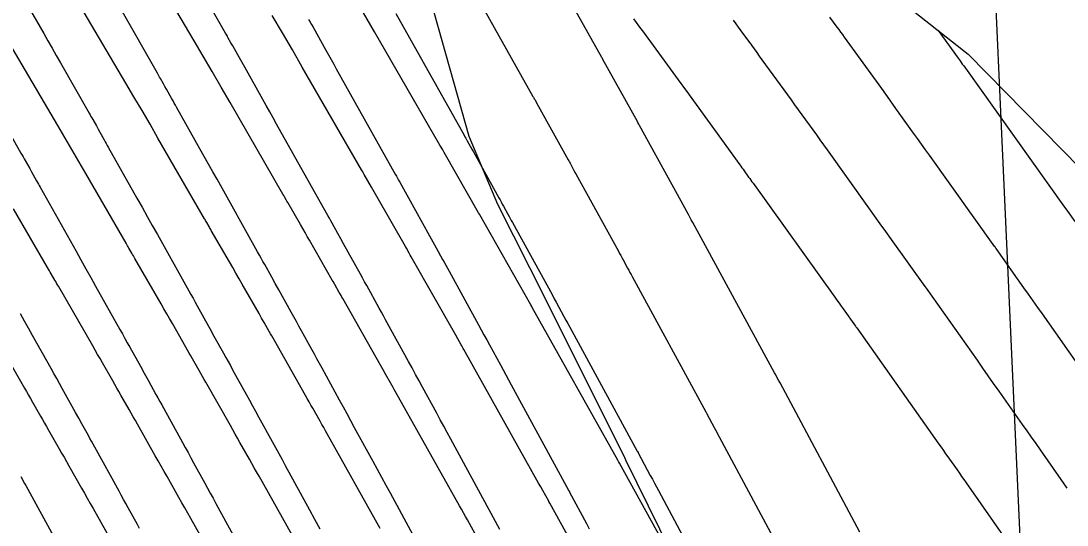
# Model space of a CAD drawing. Extents: x 954385 to 988206, y 1868364 to 1924553.
# Drawn here: x 957767.33 to 957806.46, y 1920022.96 to 1920041.81 of the extents above; entities that cross this region are included whole.
import ezdxf

# ---------------------------------------------------------------- set-up
doc = ezdxf.new("R2010")
doc.units = 0
for name, color, linetype in [('16', 7, 'Continuous'), ('24', 7, 'Continuous'), ('26', 7, 'Continuous'), ('6', 7, 'Continuous'), ('7', 7, 'Continuous'), ('Default', 7, 'Continuous')]:
    doc.layers.add(name, color=color, linetype=linetype)

msp = doc.modelspace()

# ---------------------------------------------------------------- linework, layer by layer
at = {"layer": '16'}
for points in [[(957784.467, 1920022.359), (957784.026, 1920023.146), (957783.952, 1920023.28), (957783.877, 1920023.413), (957783.803, 1920023.546), (957783.728, 1920023.679), (957781.341, 1920027.942), (957781.294, 1920028.024), (957781.248, 1920028.107), (957781.201, 1920028.19), (957781.155, 1920028.272), (957780.968, 1920028.602), (957780.874, 1920028.767), (957780.781, 1920028.933), (957779.367, 1920031.427), (957779.334, 1920031.485), (957779.301, 1920031.543), (957779.268, 1920031.601), (957779.235, 1920031.659), (957779.07, 1920031.949), (957779.004, 1920032.065), (957778.971, 1920032.122), (957778.123, 1920033.607), (957778.039, 1920033.754), (957777.955, 1920033.901), (957777.871, 1920034.048), (957777.786, 1920034.194), (957777.308, 1920035.024), (957777.278, 1920035.075), (957777.249, 1920035.127), (957777.189, 1920035.23), (957777.159, 1920035.281), (957777.129, 1920035.333), (957775.153, 1920038.758), (957774.818, 1920039.338), (957774.482, 1920039.916), (957774.144, 1920040.494), (957773.806, 1920041.071), (957769.848, 1920047.795)], [(957780.766, 1920022.828), (957778.787, 1920026.363), (957778.719, 1920026.483), (957778.652, 1920026.603), (957778.584, 1920026.724), (957778.516, 1920026.844), (957778.244, 1920027.324), (957778.176, 1920027.444), (957778.108, 1920027.565), (957778.04, 1920027.685), (957777.972, 1920027.805), (957776.806, 1920029.863), (957776.758, 1920029.946), (957776.711, 1920030.03), (957776.663, 1920030.114), (957776.615, 1920030.197), (957776.425, 1920030.531), (957776.33, 1920030.698), (957776.234, 1920030.865), (957775.608, 1920031.962), (957775.488, 1920032.171), (957775.369, 1920032.381), (957775.249, 1920032.59), (957775.128, 1920032.798), (957774.449, 1920033.978), (957774.427, 1920034.015), (957774.406, 1920034.051), (957774.385, 1920034.088), (957774.364, 1920034.124), (957774.279, 1920034.271), (957774.258, 1920034.307), (957774.236, 1920034.344), (957774.215, 1920034.38), (957774.194, 1920034.417), (957772.454, 1920037.434), (957772.156, 1920037.949), (957771.857, 1920038.463), (957771.557, 1920038.976), (957771.256, 1920039.489), (957767.815, 1920045.336)], [(957782.198, 1920044.189), (957784.081, 1920037.501), (957785.156, 1920034.964), (957786.947, 1920031.408), (957789.916, 1920025.455), (957789.944, 1920025.399), (957792.908, 1920019.376), (957794.351, 1920015.778), (957795.335, 1920013.061), (957797.78, 1920006.77), (957798.171, 1920005.786), (957800.253, 1920000.506), (957801.78, 1919996.588), (957802.04, 1919995.851), (957802.698, 1919994.238), (957804.444, 1919991.429), (957806.258, 1919988.563)], [(957777.804, 1920021.978), (957776.233, 1920024.784), (957776.145, 1920024.942), (957776.056, 1920025.1), (957775.967, 1920025.258), (957775.877, 1920025.415), (957775.52, 1920026.046), (957775.431, 1920026.204), (957775.342, 1920026.362), (957775.252, 1920026.519), (957775.163, 1920026.677), (957774.244, 1920028.298), (957774.182, 1920028.407), (957774.12, 1920028.517), (957774.058, 1920028.626), (957773.996, 1920028.735), (957773.747, 1920029.171), (957773.685, 1920029.281), (957773.622, 1920029.39), (957773.56, 1920029.499), (957773.498, 1920029.608), (957772.993, 1920030.493), (957772.888, 1920030.677), (957772.782, 1920030.861), (957772.677, 1920031.044), (957772.571, 1920031.228), (957771.589, 1920032.932), (957771.561, 1920032.98), (957771.534, 1920033.027), (957771.507, 1920033.075), (957771.479, 1920033.122), (957771.369, 1920033.312), (957771.341, 1920033.359), (957771.314, 1920033.407), (957771.286, 1920033.454), (957771.259, 1920033.502), (957769.754, 1920036.109), (957769.494, 1920036.56), (957769.233, 1920037.009), (957768.97, 1920037.458), (957768.707, 1920037.907), (957765.782, 1920042.877)], [(957789.983, 1920018.572), (957787.11, 1920023.779), (957787.075, 1920023.841), (957787.072, 1920023.848), (957786.846, 1920024.252), (957786.768, 1920024.39), (957786.69, 1920024.529), (957783.894, 1920029.521), (957783.869, 1920029.566), (957783.844, 1920029.611), (957783.818, 1920029.656), (957783.793, 1920029.701), (957783.666, 1920029.925), (957783.589, 1920030.06), (957781.928, 1920032.992), (957781.891, 1920033.057), (957781.855, 1920033.121), (957781.744, 1920033.315), (957781.707, 1920033.38), (957780.639, 1920035.251), (957780.59, 1920035.336), (957780.542, 1920035.421), (957780.493, 1920035.506), (957780.444, 1920035.591), (957780.168, 1920036.07), (957780.142, 1920036.114), (957780.09, 1920036.203), (957780.065, 1920036.248), (957777.852, 1920040.083), (957777.48, 1920040.727), (957777.106, 1920041.369), (957776.731, 1920042.011)], [(957792.442, 1920020.325), (957789.714, 1920025.268), (957789.677, 1920025.334), (957789.652, 1920025.379), (957786.448, 1920031.1), (957786.432, 1920031.129), (957786.398, 1920031.188), (957784.489, 1920034.557), (957784.474, 1920034.584), (957784.444, 1920034.637), (957783.154, 1920036.895), (957783.128, 1920036.941), (957783.102, 1920036.987), (957783.023, 1920037.124), (957783, 1920037.164), (957780.552, 1920041.407), (957780.142, 1920042.115)], [(957774.843, 1920021.128), (957773.679, 1920023.205), (957773.57, 1920023.4), (957773.46, 1920023.596), (957773.349, 1920023.792), (957773.239, 1920023.987), (957772.797, 1920024.768), (957772.686, 1920024.963), (957772.575, 1920025.159), (957772.465, 1920025.354), (957772.354, 1920025.549), (957771.683, 1920026.733), (957771.607, 1920026.868), (957771.53, 1920027.003), (957771.453, 1920027.138), (957771.376, 1920027.273), (957771.069, 1920027.812), (957770.992, 1920027.947), (957770.915, 1920028.081), (957770.838, 1920028.216), (957770.761, 1920028.351), (957770.376, 1920029.026), (957770.286, 1920029.183), (957770.196, 1920029.34), (957770.106, 1920029.498), (957770.015, 1920029.655), (957768.729, 1920031.886), (957768.696, 1920031.945), (957768.662, 1920032.003), (957768.628, 1920032.061), (957768.594, 1920032.12), (957768.459, 1920032.353), (957768.425, 1920032.411), (957768.391, 1920032.469), (957768.357, 1920032.528), (957768.324, 1920032.586), (957767.055, 1920034.785)], [(957765.87, 1920030.84), (957767.459, 1920028.082), (957767.534, 1920027.951), (957767.61, 1920027.82), (957767.685, 1920027.69), (957767.759, 1920027.559), (957768.058, 1920027.035), (957768.133, 1920026.904), (957768.208, 1920026.773), (957768.283, 1920026.642), (957768.357, 1920026.511), (957768.757, 1920025.811), (957768.848, 1920025.65), (957768.94, 1920025.49), (957769.031, 1920025.329), (957769.122, 1920025.169), (957769.592, 1920024.339), (957769.7, 1920024.148), (957769.809, 1920023.956), (957769.918, 1920023.764), (957770.026, 1920023.572), (957770.6, 1920022.558)]]:
    msp.add_lwpolyline(points, dxfattribs=at)
at = {"layer": '24'}
msp.add_lwpolyline([(957799.354, 1920043.259), (957802.755, 1920040.565), (957807.654, 1920035.581), (957807.696, 1920035.531), (957812.171, 1920030.21), (957814.725, 1920027.14), (957816.584, 1920024.835), (957820.886, 1920019.382), (957821.559, 1920018.522), (957824.86, 1920013.735), (957827.223, 1920010.14), (957827.224, 1920010.138), (957827.646, 1920009.464), (957828.591, 1920007.948), (957832.213, 1920002.096), (957824.937, 1919995.817), (957823.773, 1919994.85), (957823.101, 1919989.699)], dxfattribs=at)
at = {"layer": '26'}
msp.add_lwpolyline([(957807.131, 1919968.928), (957803.475, 1920049.418), (957806.708, 1920044.364), (957803.475, 1920049.418), (957800.714, 1920044.092)], dxfattribs=at)
at = {"layer": '6'}
for points in [[(957798.704, 1920022.695), (957795.719, 1920028.273), (957795.667, 1920028.37), (957795.553, 1920028.582), (957795.545, 1920028.595), (957795.538, 1920028.609), (957795.515, 1920028.649), (957795.514, 1920028.651), (957792.454, 1920034.277), (957792.401, 1920034.375), (957792.347, 1920034.472), (957792.321, 1920034.521), (957792.294, 1920034.57), (957790.461, 1920037.907), (957790.435, 1920037.954), (957790.402, 1920038.013), (957790.383, 1920038.049), (957789.097, 1920040.367), (957789.062, 1920040.429), (957789.055, 1920040.443), (957785.817, 1920046.225)], [(957782.677, 1920021.33), (957781.146, 1920024.144), (957780.984, 1920024.441), (957780.823, 1920024.738), (957780.661, 1920025.035), (957780.499, 1920025.331), (957779.81, 1920026.596), (957779.67, 1920026.854), (957779.529, 1920027.112), (957779.388, 1920027.369), (957779.247, 1920027.626), (957778.59, 1920028.82), (957778.494, 1920028.995), (957778.398, 1920029.17), (957778.302, 1920029.344), (957778.206, 1920029.519), (957777.822, 1920030.217), (957777.726, 1920030.392), (957777.629, 1920030.567), (957777.533, 1920030.741), (957777.436, 1920030.915), (957776.973, 1920031.75), (957776.842, 1920031.988), (957776.71, 1920032.225), (957776.447, 1920032.7), (957776.381, 1920032.818), (957776.315, 1920032.937), (957776.248, 1920033.055), (957776.182, 1920033.174), (957774.662, 1920035.889), (957774.502, 1920036.174), (957774.342, 1920036.459), (957774.182, 1920036.745), (957774.022, 1920037.03), (957773.149, 1920038.586), (957773.106, 1920038.664), (957773.062, 1920038.742), (957773.018, 1920038.819), (957772.974, 1920038.897), (957772.767, 1920039.264), (957772.711, 1920039.363), (957772.655, 1920039.463), (957772.543, 1920039.661), (957772.514, 1920039.711), (957772.486, 1920039.761), (957772.458, 1920039.81), (957772.43, 1920039.86), (957771.076, 1920042.238)], [(957790.242, 1920041.896), (957790.507, 1920041.536), (957790.573, 1920041.446), (957790.639, 1920041.356), (957790.705, 1920041.265), (957790.771, 1920041.175), (957792.006, 1920039.479), (957792.085, 1920039.371), (957792.216, 1920039.191), (957792.268, 1920039.119), (957792.32, 1920039.047), (957794.212, 1920036.437), (957794.254, 1920036.379), (957794.296, 1920036.321), (957794.337, 1920036.264), (957794.379, 1920036.206), (957794.546, 1920035.974), (957794.588, 1920035.916), (957794.63, 1920035.859), (957794.671, 1920035.801), (957794.713, 1920035.743), (957797.77, 1920031.475), (957797.848, 1920031.366), (957797.926, 1920031.257), (957798.005, 1920031.148), (957798.083, 1920031.039), (957798.542, 1920030.395), (957798.558, 1920030.373), (957798.588, 1920030.33), (957801.658, 1920025.987), (957801.744, 1920025.866), (957801.829, 1920025.745), (957801.915, 1920025.624), (957802, 1920025.503), (957802.341, 1920025.019), (957802.427, 1920024.898), (957802.512, 1920024.777), (957802.597, 1920024.656), (957802.682, 1920024.534), (957804.243, 1920022.305)]]:
    msp.add_lwpolyline(points, dxfattribs=at)
at = {"layer": '7'}
for points in [[(957785.244, 1920022.794), (957783.407, 1920026.171), (957783.275, 1920026.413), (957783.143, 1920026.655), (957783.012, 1920026.898), (957782.88, 1920027.14), (957782.352, 1920028.109), (957782.219, 1920028.351), (957782.087, 1920028.593), (957781.955, 1920028.835), (957781.822, 1920029.077), (957780.965, 1920030.638), (957780.886, 1920030.78), (957780.808, 1920030.922), (957780.73, 1920031.064), (957780.652, 1920031.206), (957780.339, 1920031.774), (957780.261, 1920031.916), (957780.183, 1920032.058), (957780.104, 1920032.2), (957780.026, 1920032.342), (957779.399, 1920033.472), (957779.292, 1920033.665), (957779.185, 1920033.858), (957778.971, 1920034.243), (957778.918, 1920034.339), (957778.864, 1920034.435), (957778.81, 1920034.532), (957778.757, 1920034.628), (957776.893, 1920037.956), (957776.764, 1920038.186), (957776.635, 1920038.416), (957776.506, 1920038.646), (957776.377, 1920038.876), (957775.701, 1920040.081), (957775.652, 1920040.169), (957775.602, 1920040.257), (957775.553, 1920040.344), (957775.504, 1920040.432), (957775.252, 1920040.878), (957775.184, 1920040.998), (957775.071, 1920041.199), (957775.048, 1920041.239), (957775.025, 1920041.279), (957775.003, 1920041.319), (957774.98, 1920041.359), (957773.349, 1920044.225)], [(957783.586, 1920044.158), (957786.48, 1920038.989), (957786.496, 1920038.96), (957786.513, 1920038.931), (957786.529, 1920038.901), (957786.545, 1920038.872), (957786.675, 1920038.638), (957787.793, 1920036.622), (957787.818, 1920036.578), (957787.842, 1920036.533), (957787.867, 1920036.489), (957787.891, 1920036.445), (957788.014, 1920036.223), (957788.062, 1920036.134), (957788.087, 1920036.089), (957789.676, 1920033.197), (957789.719, 1920033.118), (957789.762, 1920033.039), (957789.805, 1920032.96), (957789.848, 1920032.882), (957790.02, 1920032.566), (957790.063, 1920032.487), (957790.106, 1920032.408), (957790.149, 1920032.329), (957790.192, 1920032.251), (957792.946, 1920027.187), (957792.952, 1920027.177), (957792.975, 1920027.136), (957792.985, 1920027.118), (957793.259, 1920026.607), (957793.306, 1920026.52), (957793.352, 1920026.433), (957793.399, 1920026.346), (957793.446, 1920026.259), (957796.095, 1920021.309)], [(957767.554, 1920042.446), (957768.179, 1920041.349), (957768.336, 1920041.074), (957768.492, 1920040.8), (957768.648, 1920040.525), (957768.804, 1920040.251), (957769.88, 1920038.362), (957769.913, 1920038.302), (957769.947, 1920038.243), (957769.981, 1920038.184), (957770.014, 1920038.124), (957770.149, 1920037.887), (957770.216, 1920037.768), (957770.283, 1920037.649), (957770.445, 1920037.362), (957770.483, 1920037.294), (957770.521, 1920037.227), (957770.559, 1920037.159), (957770.597, 1920037.091), (957771.667, 1920035.184), (957771.858, 1920034.843), (957772.049, 1920034.503), (957772.24, 1920034.162), (957772.431, 1920033.821), (957773.608, 1920031.72), (957773.686, 1920031.579), (957773.765, 1920031.439), (957773.844, 1920031.298), (957773.922, 1920031.157), (957774.235, 1920030.593), (957774.391, 1920030.311), (957774.548, 1920030.028), (957774.905, 1920029.384), (957774.991, 1920029.229), (957775.076, 1920029.075), (957775.162, 1920028.92), (957775.247, 1920028.766), (957775.761, 1920027.832), (957775.875, 1920027.625), (957775.989, 1920027.418), (957776.102, 1920027.211), (957776.216, 1920027.003), (957776.725, 1920026.077), (957776.848, 1920025.853), (957776.971, 1920025.63), (957777.093, 1920025.406), (957777.215, 1920025.182), (957778.119, 1920023.523), (957778.31, 1920023.172), (957778.502, 1920022.82)], [(957778.088, 1920041.869), (957778.143, 1920041.772), (957778.198, 1920041.674), (957778.253, 1920041.576), (957778.732, 1920040.723), (957778.83, 1920040.548), (957778.928, 1920040.373), (957779.026, 1920040.198), (957779.124, 1920040.023), (957781.331, 1920036.081), (957781.372, 1920036.008), (957781.414, 1920035.934), (957781.455, 1920035.86), (957781.496, 1920035.786), (957781.701, 1920035.416), (957781.824, 1920035.194), (957782.615, 1920033.769), (957782.675, 1920033.659), (957782.736, 1920033.55), (957782.796, 1920033.441), (957782.857, 1920033.331), (957783.098, 1920032.893), (957783.158, 1920032.784), (957783.218, 1920032.674), (957783.278, 1920032.564), (957783.339, 1920032.455), (957784.44, 1920030.45), (957784.543, 1920030.263), (957784.646, 1920030.075), (957784.748, 1920029.888), (957784.851, 1920029.7), (957785.26, 1920028.949), (957785.362, 1920028.761), (957785.464, 1920028.573), (957785.567, 1920028.385), (957785.669, 1920028.197), (957787.811, 1920024.258), (957787.822, 1920024.238), (957787.841, 1920024.205), (957787.85, 1920024.189), (957788.478, 1920023.018), (957788.583, 1920022.821)], [(957781.355, 1920042.09), (957783.906, 1920037.535), (957783.934, 1920037.484), (957783.963, 1920037.432), (957783.992, 1920037.381), (957784.021, 1920037.329), (957784.192, 1920037.02), (957784.25, 1920036.916), (957785.204, 1920035.195), (957785.247, 1920035.118), (957785.289, 1920035.042), (957785.332, 1920034.965), (957785.374, 1920034.888), (957785.543, 1920034.58), (957785.586, 1920034.503), (957785.628, 1920034.426), (957785.67, 1920034.349), (957785.713, 1920034.272), (957787.058, 1920031.824), (957787.131, 1920031.69), (957787.204, 1920031.557), (957787.277, 1920031.424), (957787.35, 1920031.291), (957787.64, 1920030.757), (957787.713, 1920030.624), (957787.785, 1920030.491), (957787.858, 1920030.357), (957787.93, 1920030.224), (957790.379, 1920025.723), (957790.387, 1920025.707), (957790.408, 1920025.67), (957790.417, 1920025.654), (957790.868, 1920024.813), (957790.944, 1920024.671), (957791.021, 1920024.529), (957791.097, 1920024.386), (957791.173, 1920024.244), (957793.486, 1920019.923)], [(957806.463, 1920024.339), (957806.349, 1920024.501), (957806.236, 1920024.663), (957805.461, 1920025.771), (957805.294, 1920026.009), (957805.126, 1920026.248), (957804.959, 1920026.486), (957804.791, 1920026.724), (957803.912, 1920027.97), (957803.71, 1920028.257), (957803.507, 1920028.544), (957803.305, 1920028.831), (957803.102, 1920029.118), (957801.196, 1920031.814), (957801.159, 1920031.867), (957801.15, 1920031.879), (957799.891, 1920033.641), (957799.68, 1920033.936), (957799.469, 1920034.23), (957799.258, 1920034.525), (957799.047, 1920034.82), (957797.494, 1920036.987), (957797.36, 1920037.175), (957797.225, 1920037.362), (957797.091, 1920037.549), (957796.956, 1920037.736), (957796.415, 1920038.484), (957796.28, 1920038.671), (957796.145, 1920038.858), (957796.01, 1920039.045), (957795.874, 1920039.232), (957795.055, 1920040.363), (957794.957, 1920040.498), (957794.859, 1920040.633), (957794.761, 1920040.767), (957794.663, 1920040.902), (957794.27, 1920041.441), (957794.172, 1920041.576), (957794.074, 1920041.711), (957793.976, 1920041.846)], [(957807.531, 1920028.018), (957805.532, 1920030.853), (957805.359, 1920031.098), (957805.185, 1920031.344), (957805.012, 1920031.589), (957804.839, 1920031.834), (957803.804, 1920033.298), (957803.792, 1920033.314), (957803.761, 1920033.359), (957803.758, 1920033.364), (957801.309, 1920036.789), (957801.16, 1920036.997), (957801.012, 1920037.204), (957800.863, 1920037.412), (957800.714, 1920037.62), (957800.119, 1920038.451), (957799.97, 1920038.658), (957799.821, 1920038.866), (957799.672, 1920039.073), (957799.522, 1920039.28), (957798.131, 1920041.206), (957798.063, 1920041.301), (957797.995, 1920041.395), (957797.926, 1920041.489), (957797.858, 1920041.583), (957797.586, 1920041.958)], [(957801.636, 1920041.452), (957802.383, 1920040.417), (957802.417, 1920040.369), (957802.452, 1920040.322), (957802.537, 1920040.202), (957802.589, 1920040.131), (957806.366, 1920034.848), (957806.372, 1920034.838), (957806.4, 1920034.799), (957806.412, 1920034.782), (957806.749, 1920034.305)], [(957766.478, 1920038.359), (957767.33, 1920036.863), (957767.369, 1920036.794), (957767.408, 1920036.725), (957767.447, 1920036.656), (957767.486, 1920036.587), (957767.655, 1920036.288), (957767.72, 1920036.173), (957767.785, 1920036.058), (957767.915, 1920035.827), (957767.948, 1920035.769), (957767.98, 1920035.712), (957768.013, 1920035.654), (957768.045, 1920035.596), (957769.391, 1920033.197), (957769.574, 1920032.872), (957769.757, 1920032.546), (957769.939, 1920032.22), (957770.121, 1920031.895), (957771.033, 1920030.266), (957771.124, 1920030.103), (957771.216, 1920029.94), (957771.306, 1920029.777), (957771.397, 1920029.614), (957771.795, 1920028.896), (957771.941, 1920028.633), (957772.087, 1920028.371), (957772.378, 1920027.846), (957772.451, 1920027.715), (957772.523, 1920027.583), (957772.596, 1920027.452), (957772.668, 1920027.32), (957773.37, 1920026.045), (957773.474, 1920025.855), (957773.579, 1920025.666), (957773.683, 1920025.476), (957773.787, 1920025.286), (957774.204, 1920024.528), (957774.308, 1920024.338), (957774.412, 1920024.148), (957774.516, 1920023.958), (957774.62, 1920023.768), (957775.839, 1920021.53)], [(957771.769, 1920022.822), (957771.683, 1920022.978), (957771.34, 1920023.602), (957771.255, 1920023.758), (957771.169, 1920023.914), (957771.083, 1920024.069), (957770.997, 1920024.225), (957770.089, 1920025.875), (957770.03, 1920025.983), (957769.97, 1920026.092), (957769.91, 1920026.2), (957769.85, 1920026.308), (957769.611, 1920026.74), (957769.491, 1920026.956), (957769.371, 1920027.172), (957768.872, 1920028.07), (957768.769, 1920028.256), (957768.666, 1920028.442), (957768.562, 1920028.627), (957768.459, 1920028.813), (957767.764, 1920030.052), (957767.614, 1920030.321), (957767.464, 1920030.589), (957767.313, 1920030.858)], [(957767.323, 1920024.77), (957767.37, 1920024.685), (957767.417, 1920024.6), (957767.464, 1920024.515), (957767.511, 1920024.43), (957768.625, 1920022.406)]]:
    msp.add_lwpolyline(points, dxfattribs=at)
at = {"layer": 'Default'}
msp.add_arc((956871.597, 1919501.221), 996.448, 12.648055, 34.075074, dxfattribs=at)

doc.saveas('drawing.dxf')
